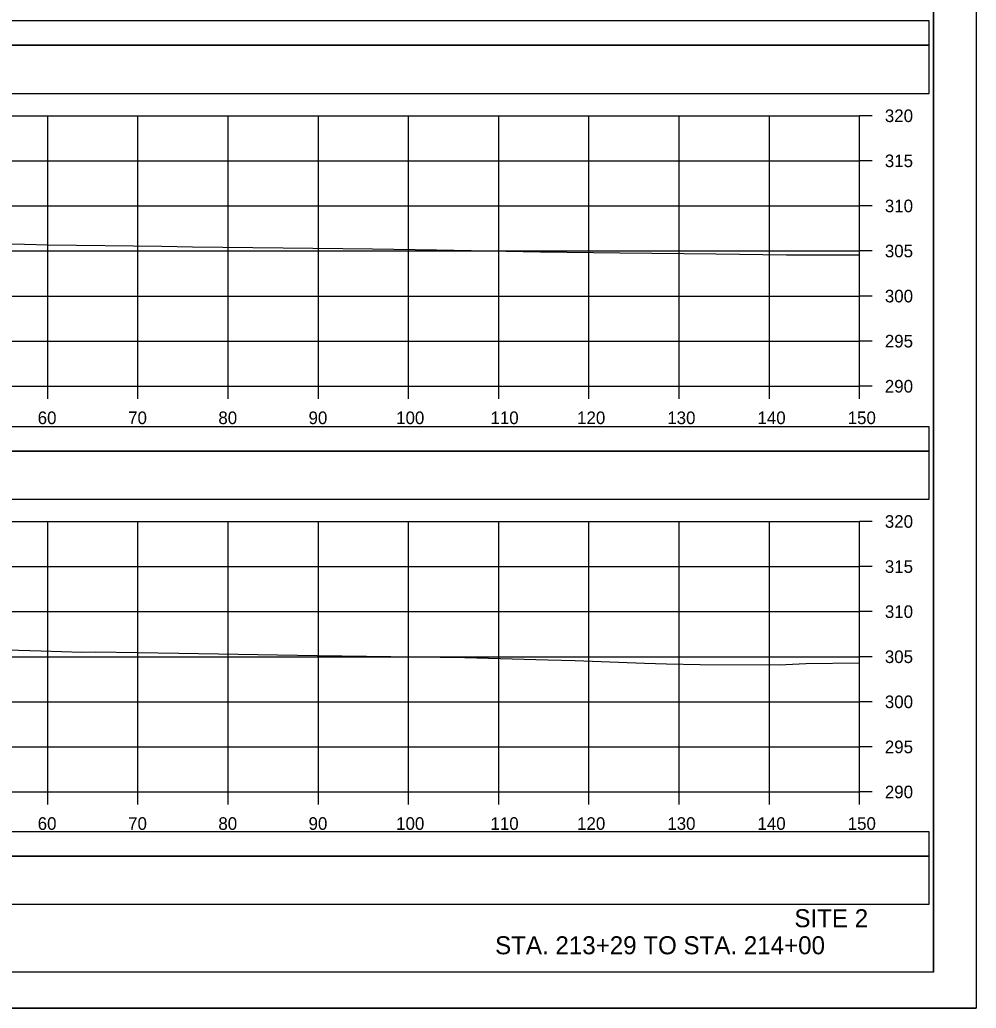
# Model space of a CAD drawing. Extents: x 1370538 to 1372872, y 376220 to 381127.
# Drawn here: x 1371765.5 to 1371871.6, y 379054.6 to 379164.3 of the extents above; entities that cross this region are included whole.
import ezdxf

# ---------------------------------------------------------------- set-up
doc = ezdxf.new("R2010")
doc.units = 0
for name, color, linetype in [('R_Border Notes', 7, 'Continuous'), ('R_Border PE', 7, 'Continuous'), ('R_Border Prem', 7, 'Continuous'), ('R_Dimension', 7, 'Continuous'), ('R_Grid', 7, 'Continuous'), ('R_No Plot', 7, 'Continuous'), ('R_Proposed Road', 7, 'Continuous'), ('R_Water', 7, 'Continuous'), ('T_Detection Zones', 7, 'Continuous')]:
    doc.layers.add(name, color=color, linetype=linetype)

msp = doc.modelspace()

# ---------------------------------------------------------------- linework, layer by layer
at = {"layer": 'R_Border Notes'}
for q in [(1371866.81, 379264.07), (1371550.63, 379058.61)]:
    msp.add_line((1371866.81, 379058.61), q, dxfattribs=at)
at = {"layer": 'R_Border Prem'}
for p, q in [((1371858.63, 379123.61), (1371858.63, 379153.61)), ((1371860.03, 379153.61), (1371858.63, 379153.61)), ((1371860.03, 379148.61), (1371858.63, 379148.61)), ((1371860.03, 379143.61), (1371858.63, 379143.61)), ((1371860.03, 379138.61), (1371858.63, 379138.61)), ((1371860.03, 379133.61), (1371858.63, 379133.61)), ((1371860.03, 379128.61), (1371858.63, 379128.61)), ((1371558.63, 379123.61), (1371858.63, 379123.61)), ((1371768.63, 379122.21), (1371768.63, 379123.61)), ((1371778.63, 379122.21), (1371778.63, 379123.61)), ((1371788.63, 379122.21), (1371788.63, 379123.61)), ((1371798.63, 379122.21), (1371798.63, 379123.61)), ((1371808.63, 379122.21), (1371808.63, 379123.61)), ((1371818.63, 379122.21), (1371818.63, 379123.61)), ((1371828.63, 379122.21), (1371828.63, 379123.61)), ((1371838.63, 379122.21), (1371838.63, 379123.61)), ((1371848.63, 379122.21), (1371848.63, 379123.61)), ((1371858.63, 379122.21), (1371858.63, 379123.61)), ((1371860.03, 379123.61), (1371858.63, 379123.61)), ((1371858.63, 379078.61), (1371858.63, 379108.61)), ((1371860.03, 379108.61), (1371858.63, 379108.61)), ((1371860.03, 379103.61), (1371858.63, 379103.61)), ((1371860.03, 379098.61), (1371858.63, 379098.61)), ((1371860.03, 379093.61), (1371858.63, 379093.61)), ((1371860.03, 379088.61), (1371858.63, 379088.61)), ((1371860.03, 379083.61), (1371858.63, 379083.61)), ((1371558.63, 379078.61), (1371858.63, 379078.61)), ((1371768.63, 379077.21), (1371768.63, 379078.61)), ((1371778.63, 379077.21), (1371778.63, 379078.61)), ((1371788.63, 379077.21), (1371788.63, 379078.61)), ((1371798.63, 379077.21), (1371798.63, 379078.61)), ((1371808.63, 379077.21), (1371808.63, 379078.61)), ((1371818.63, 379077.21), (1371818.63, 379078.61)), ((1371828.63, 379077.21), (1371828.63, 379078.61)), ((1371838.63, 379077.21), (1371838.63, 379078.61)), ((1371848.63, 379077.21), (1371848.63, 379078.61)), ((1371858.63, 379077.21), (1371858.63, 379078.61)), ((1371860.03, 379078.61), (1371858.63, 379078.61))]:
    msp.add_line(p, q, dxfattribs=at)
at = {"layer": 'R_Dimension'}
for points in [[(1371751.97, 379139.51), (1371766.05, 379139.37), (1371768.66, 379139.3), (1371781.26, 379139.16), (1371784.66, 379139.09), (1371794.74, 379138.97), (1371804.62, 379138.84), (1371811.71, 379138.75), (1371823.27, 379138.53), (1371832.06, 379138.39), (1371842.68, 379138.3), (1371850.54, 379138.19), (1371851.11, 379138.19), (1371858.63, 379138.2)], [(1371754.04, 379094.66), (1371767.89, 379094.28), (1371772.41, 379094.13), (1371773.93, 379094.14), (1371783.15, 379094.01), (1371798.51, 379093.74), (1371814.86, 379093.52), (1371824.07, 379093.27), (1371827.11, 379093.21), (1371834.78, 379092.9), (1371837.24, 379092.84), (1371840.96, 379092.74), (1371849.72, 379092.73), (1371852.66, 379092.86), (1371858.63, 379092.92)]]:
    msp.add_lwpolyline(points, dxfattribs=at)
at = {"layer": 'R_Grid'}
for p, q in [((1371558.63, 379153.61), (1371858.63, 379153.61)), ((1371768.63, 379123.61), (1371768.63, 379153.61)), ((1371778.63, 379123.61), (1371778.63, 379153.61)), ((1371788.63, 379123.61), (1371788.63, 379153.61)), ((1371798.63, 379123.61), (1371798.63, 379153.61)), ((1371808.63, 379123.61), (1371808.63, 379153.61)), ((1371818.63, 379123.61), (1371818.63, 379153.61)), ((1371828.63, 379123.61), (1371828.63, 379153.61)), ((1371838.63, 379123.61), (1371838.63, 379153.61)), ((1371848.63, 379123.61), (1371848.63, 379153.61)), ((1371858.63, 379123.61), (1371858.63, 379153.61)), ((1371558.63, 379148.61), (1371858.63, 379148.61)), ((1371558.63, 379143.61), (1371858.63, 379143.61)), ((1371558.63, 379138.61), (1371858.63, 379138.61)), ((1371558.63, 379133.61), (1371858.63, 379133.61)), ((1371558.63, 379128.61), (1371858.63, 379128.61)), ((1371558.63, 379123.61), (1371858.63, 379123.61)), ((1371558.63, 379108.61), (1371858.63, 379108.61)), ((1371768.63, 379078.61), (1371768.63, 379108.61)), ((1371778.63, 379078.61), (1371778.63, 379108.61)), ((1371788.63, 379078.61), (1371788.63, 379108.61)), ((1371798.63, 379078.61), (1371798.63, 379108.61)), ((1371808.63, 379078.61), (1371808.63, 379108.61)), ((1371818.63, 379078.61), (1371818.63, 379108.61)), ((1371828.63, 379078.61), (1371828.63, 379108.61)), ((1371838.63, 379078.61), (1371838.63, 379108.61)), ((1371848.63, 379078.61), (1371848.63, 379108.61)), ((1371858.63, 379078.61), (1371858.63, 379108.61)), ((1371558.63, 379103.61), (1371858.63, 379103.61)), ((1371558.63, 379098.61), (1371858.63, 379098.61)), ((1371558.63, 379093.61), (1371858.63, 379093.61)), ((1371558.63, 379088.61), (1371858.63, 379088.61)), ((1371558.63, 379083.61), (1371858.63, 379083.61)), ((1371558.63, 379078.61), (1371858.63, 379078.61))]:
    msp.add_line(p, q, dxfattribs=at)
at = {"layer": 'R_No Plot'}
msp.add_line((1371538.23, 379054.63), (1371871.56, 379054.63), dxfattribs=at)
for points in [[(1371538.22, 379267.96), (1371871.56, 379267.96), (1371871.56, 379054.63), (1371538.22, 379054.63)], [(1371784.55, 379264.07), (1371784.55, 379254.19), (1371820.28, 379254.19), (1371820.28, 379251.27), (1371843.48, 379251.27), (1371843.48, 379226.94), (1371866.81, 379226.94), (1371866.81, 379058.61), (1371550.63, 379058.61), (1371550.63, 379264.07)]]:
    msp.add_lwpolyline(points, close=True, dxfattribs=at)
at = {"layer": 'R_Water'}
for points in [[(1371551.2, 379156.09), (1371866.33, 379156.09), (1371866.33, 379161.42), (1371551.2, 379161.42)], [(1371551.2, 379111.09), (1371866.33, 379111.09), (1371866.33, 379116.41), (1371551.2, 379116.41)], [(1371551.2, 379066.16), (1371866.33, 379066.16), (1371866.33, 379071.48), (1371551.2, 379071.48)]]:
    msp.add_lwpolyline(points, close=True, dxfattribs=at)
at = {"layer": 'T_Detection Zones'}
for points in [[(1371551.2, 379161.42), (1371866.33, 379161.42), (1371866.33, 379164.12), (1371551.2, 379164.12)], [(1371551.2, 379116.41), (1371866.33, 379116.41), (1371866.33, 379119.12), (1371551.2, 379119.12)], [(1371551.2, 379071.48), (1371866.33, 379071.48), (1371866.33, 379074.19), (1371551.2, 379074.19)]]:
    msp.add_lwpolyline(points, close=True, dxfattribs=at)

# ---------------------------------------------------------------- texts
at = {"layer": 'R_Border PE'}
for s, p in [('320', (1371861.43, 379152.91)), ('315', (1371861.43, 379147.91)), ('310', (1371861.43, 379142.91)), ('305', (1371861.43, 379137.91)), ('300', (1371861.43, 379132.91)), ('295', (1371861.43, 379127.91)), ('290', (1371861.43, 379122.91)), ('60', (1371767.51, 379119.41)), ('70', (1371777.54, 379119.41)), ('80', (1371787.54, 379119.41)), ('90', (1371797.54, 379119.41)), ('100', (1371807.25, 379119.41)), ('110', (1371817.71, 379119.41)), ('120', (1371827.31, 379119.41)), ('130', (1371837.31, 379119.41)), ('140', (1371847.31, 379119.41)), ('150', (1371857.31, 379119.41)), ('320', (1371861.43, 379107.91)), ('315', (1371861.43, 379102.91)), ('310', (1371861.43, 379097.91)), ('305', (1371861.43, 379092.91)), ('300', (1371861.43, 379087.91)), ('295', (1371861.43, 379082.91)), ('290', (1371861.43, 379077.91)), ('60', (1371767.51, 379074.41)), ('70', (1371777.54, 379074.41)), ('80', (1371787.54, 379074.41)), ('90', (1371797.54, 379074.41)), ('100', (1371807.25, 379074.41)), ('110', (1371817.71, 379074.41)), ('120', (1371827.31, 379074.41)), ('130', (1371837.31, 379074.41)), ('140', (1371847.31, 379074.41)), ('150', (1371857.31, 379074.41))]:
    msp.add_text(s, height=1.4, dxfattribs=at).set_placement(p)
at = {"layer": 'R_Proposed Road'}
for s, p in [('SITE 2', (1371851.4, 379063.61)), ('STA. 213+29 TO STA. 214+00', (1371818.22, 379060.61))]:
    msp.add_text(s, height=2, dxfattribs=at).set_placement(p)

doc.saveas('drawing.dxf')
